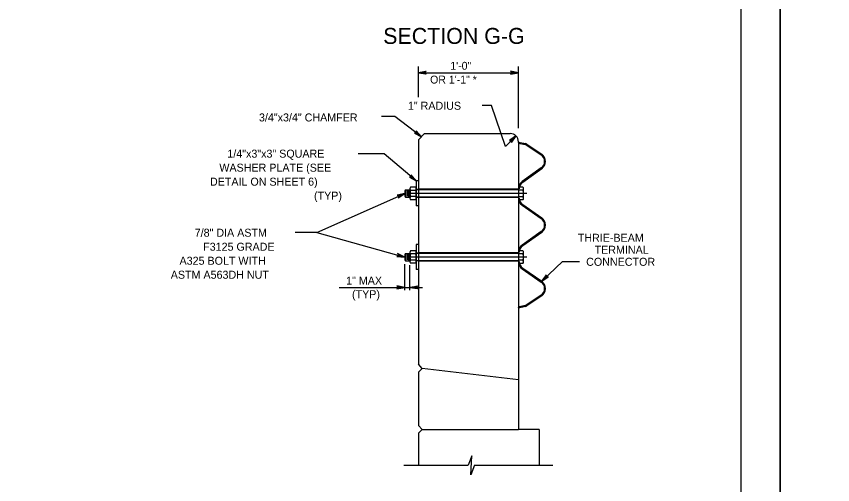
# Model space of a CAD drawing. Extents: x 632007860 to 635435983, y 295418622 to 297794622.
# Drawn here: x 633398975 to 633709860, y 295632947 to 295811306 of the extents above; entities that cross this region are included whole.
import ezdxf

# ---------------------------------------------------------------- set-up
doc = ezdxf.new("R2010")
doc.units = 0
for name, color, linetype in [('1', 7, 'Continuous'), ('8', 7, 'Continuous'), ('PLT-BNDY', 7, 'Continuous'), ('S-ABUT', 7, 'Continuous'), ('S-DECK', 7, 'Continuous'), ('S-DETL-DIMS', 7, 'Continuous'), ('S-DETL-T120', 7, 'Continuous'), ('S-DETL-T240', 7, 'Continuous'), ('S-STEL', 7, 'Continuous')]:
    doc.layers.add(name, color=color, linetype=linetype)

msp = doc.modelspace()

# ---------------------------------------------------------------- linework, layer by layer
at = {"layer": '1'}
msp.add_line((633674860, 295997622), (633674860, 295433622), dxfattribs=at)
at = {"layer": '8'}
for p, q in [((633593351, 295743840), (633548927, 295743840)), ((633593351, 295719631), (633548927, 295719631))]:
    msp.add_line(p, q, dxfattribs=at)
at = {"layer": 'PLT-BNDY'}
for points in [[(632848860, 296012622), (633689860, 296012622), (633689860, 295418622), (632848860, 295418622)], [(633689860, 296012622), (634530860, 296012622), (634530860, 295418622), (633689860, 295418622)]]:
    msp.add_lwpolyline(points, close=True, dxfattribs=at)
at = {"layer": 'S-ABUT'}
for p, q in [((633554470, 295766662), (633552089, 295764281)), ((633554470, 295766662), (633587014, 295766662)), ((633552089, 295764281), (633552089, 295678839)), ((633590189, 295763487), (633590189, 295672914)), ((633553578, 295677167), (633552088, 295678840)), ((633552088, 295675840), (633553578, 295677167)), ((633552088, 295675840), (633552088, 295655517)), ((633552089, 295675840), (633552089, 295655326)), ((633553588, 295654017), (633552088, 295655517)), ((633552088, 295652517), (633553588, 295654017)), ((633552088, 295652517), (633552088, 295640326))]:
    msp.add_line(p, q, dxfattribs=at)
msp.add_arc((633587014, 295763487), 3175, 0, 90, dxfattribs=at)
at = {"layer": 'S-DECK'}
for p, q in [((633590188, 295672914), (633553578, 295677167)), ((633590188, 295672914), (633590188, 295654017)), ((633553588, 295654017), (633590188, 295654017)), ((633598133, 295654017), (633590188, 295654017)), ((633598133, 295654016), (633598133, 295640326))]:
    msp.add_line(p, q, dxfattribs=at)
at = {"layer": 'S-DETL-DIMS'}
for p, q in [((633552089, 295780491), (633552089, 295792237)), ((633590189, 295768738), (633590189, 295792237)), ((633552089, 295789844), (633590189, 295789844)), ((633579977, 295777373), (633576425, 295777373)), ((633585273, 295761692), (633579977, 295777373)), ((633543076, 295773111), (633538101, 295773111)), ((633553279, 295765471), (633543076, 295773111)), ((633589259, 295765732), (633585273, 295761692)), ((633539033, 295758944), (633529186, 295758944)), ((633551296, 295748602), (633539033, 295758944)), ((633513425, 295728966), (633546895, 295743840)), ((633513425, 295728966), (633505225, 295728966)), ((633513425, 295728966), (633546895, 295719631)), ((633546895, 295706982), (633546895, 295716965)), ((633548853, 295706982), (633548853, 295716523)), ((633599040, 295710395), (633606981, 295718000)), ((633606981, 295718000), (633613453, 295718000)), ((633521915, 295708070), (633553654, 295708070)), ((633546487, 295640326), (633571071, 295640326)), ((633573453, 295640326), (633603338, 295640326))]:
    msp.add_line(p, q, dxfattribs=at)
for points in [[(633552089, 295789844), (633555048, 295790399), (633554934, 295790320), (633554820, 295790241), (633554761, 295790142), (633554703, 295790043), (633554686, 295789944), (633554669, 295789844), (633554686, 295789745), (633554703, 295789646), (633554761, 295789547), (633554820, 295789448), (633554934, 295789369), (633555048, 295789290), (633552089, 295789844), (633554934, 295789369), (633554820, 295789448), (633552089, 295789844), (633554761, 295789547), (633554703, 295789646), (633552089, 295789844), (633554686, 295789745), (633554669, 295789844), (633552089, 295789844), (633554686, 295789944), (633554703, 295790043), (633552089, 295789844), (633554761, 295790142), (633554820, 295790241), (633552089, 295789844), (633554934, 295790320)], [(633590189, 295789844), (633587230, 295790399), (633587344, 295790320), (633587458, 295790241), (633587516, 295790142), (633587575, 295790043), (633587592, 295789944), (633587609, 295789844), (633587592, 295789745), (633587575, 295789646), (633587516, 295789547), (633587458, 295789448), (633587344, 295789369), (633587230, 295789290), (633590189, 295789844), (633587344, 295789369), (633587458, 295789448), (633590189, 295789844), (633587516, 295789547), (633587575, 295789646), (633590189, 295789844), (633587592, 295789745), (633587609, 295789844), (633590189, 295789844), (633587592, 295789944), (633587575, 295790043), (633590189, 295789844), (633587516, 295790142), (633587458, 295790241), (633590189, 295789844), (633587344, 295790320)], [(633553279, 295765471), (633551243, 295767689), (633551287, 295767557), (633551331, 295767426), (633551319, 295767311), (633551306, 295767197), (633551260, 295767107), (633551215, 295767017), (633551141, 295766948), (633551068, 295766879), (633550962, 295766835), (633550855, 295766791), (633550717, 295766796), (633550578, 295766801), (633553279, 295765471), (633550717, 295766796), (633550855, 295766791), (633553279, 295765471), (633550962, 295766835), (633551068, 295766879), (633553279, 295765471), (633551141, 295766948), (633551215, 295767017), (633553279, 295765471), (633551260, 295767107), (633551306, 295767197), (633553279, 295765471), (633551319, 295767311), (633551331, 295767426), (633553279, 295765471), (633551287, 295767557)], [(633589259, 295765732), (633586786, 295764015), (633586922, 295764041), (633587058, 295764067), (633587170, 295764039), (633587282, 295764011), (633587365, 295763953), (633587447, 295763896), (633587506, 295763814), (633587564, 295763732), (633587594, 295763621), (633587623, 295763509), (633587599, 295763372), (633587575, 295763236), (633589259, 295765732), (633587599, 295763372), (633587623, 295763509), (633589259, 295765732), (633587594, 295763621), (633587564, 295763732), (633589259, 295765732), (633587506, 295763814), (633587447, 295763896), (633589259, 295765732), (633587365, 295763953), (633587282, 295764011), (633589259, 295765732), (633587170, 295764039), (633587058, 295764067), (633589259, 295765732), (633586922, 295764041)], [(633551296, 295748602), (633549392, 295750934), (633549464, 295750667), (633549426, 295750439), (633549324, 295750265), (633549170, 295750136), (633548953, 295750060), (633548676, 295750086), (633551296, 295748602), (633548953, 295750060), (633549170, 295750136), (633551296, 295748602), (633549324, 295750265), (633549426, 295750439), (633551296, 295748602), (633549464, 295750667)], [(633546895, 295743840), (633543965, 295743145), (633544238, 295743093), (633544426, 295742960), (633544538, 295742792), (633544587, 295742597), (633544560, 295742368), (633544416, 295742131), (633546895, 295743840), (633544560, 295742368), (633544587, 295742597), (633546895, 295743840), (633544538, 295742792), (633544426, 295742960), (633546895, 295743840), (633544238, 295743093)], [(633546895, 295719631), (633544194, 295720961), (633544371, 295720747), (633544431, 295720524), (633544410, 295720324), (633544324, 295720142), (633544158, 295719983), (633543896, 295719892), (633546895, 295719631), (633544158, 295719983), (633544324, 295720142), (633546895, 295719631), (633544410, 295720324), (633544431, 295720524), (633546895, 295719631), (633544371, 295720747)], [(633599040, 295710395), (633601561, 295712041), (633601287, 295711997), (633601065, 295712059), (633600903, 295712179), (633600790, 295712346), (633600738, 295712570), (633600793, 295712842), (633599040, 295710395), (633600738, 295712570), (633600790, 295712346), (633599040, 295710395), (633600903, 295712179), (633601065, 295712059), (633599040, 295710395), (633601287, 295711997)], [(633546895, 295708070), (633543936, 295708625), (633544050, 295708546), (633544164, 295708467), (633544223, 295708368), (633544281, 295708269), (633544298, 295708170), (633544315, 295708070), (633544298, 295707971), (633544281, 295707872), (633544223, 295707773), (633544164, 295707673), (633544050, 295707594), (633543936, 295707515), (633546895, 295708070), (633544050, 295707594), (633544164, 295707673), (633546895, 295708070), (633544223, 295707773), (633544281, 295707872), (633546895, 295708070), (633544298, 295707971), (633544315, 295708070), (633546895, 295708070), (633544298, 295708170), (633544281, 295708269), (633546895, 295708070), (633544223, 295708368), (633544164, 295708467), (633546895, 295708070), (633544050, 295708546)], [(633548853, 295708070), (633551813, 295708625), (633551699, 295708546), (633551585, 295708467), (633551526, 295708368), (633551467, 295708269), (633551450, 295708170), (633551433, 295708070), (633551450, 295707971), (633551467, 295707872), (633551526, 295707773), (633551585, 295707673), (633551699, 295707594), (633551813, 295707515), (633548853, 295708070), (633551699, 295707594), (633551585, 295707673), (633548853, 295708070), (633551526, 295707773), (633551467, 295707872), (633548853, 295708070), (633551450, 295707971), (633551433, 295708070), (633548853, 295708070), (633551450, 295708170), (633551467, 295708269), (633548853, 295708070), (633551526, 295708368), (633551585, 295708467), (633548853, 295708070), (633551699, 295708546)], [(633573453, 295640326), (633572003, 295636754), (633572435, 295643898), (633571071, 295640326)]]:
    msp.add_lwpolyline(points, dxfattribs=at)
at = {"layer": 'S-STEL'}
for p, q in [((633590189, 295763329), (633590128, 295763001)), ((633590128, 295763001), (633592769, 295762515)), ((633590189, 295763329), (633592830, 295762843)), ((633590189, 295763329), (633590189, 295762990)), ((633593179, 295762347), (633598853, 295758513)), ((633593366, 295762624), (633599040, 295758790)), ((633593549, 295762097), (633593736, 295762374)), ((633596178, 295760321), (633596365, 295760597)), ((633598853, 295753545), (633591655, 295748350)), ((633599040, 295753268), (633591842, 295748073)), ((633595079, 295750821), (633595266, 295750544)), ((633596234, 295751655), (633596421, 295751378)), ((633551296, 295748602), (633551296, 295739077)), ((633552089, 295748602), (633551296, 295748602)), ((633593660, 295749797), (633593847, 295749520)), ((633547239, 295745217), (633546895, 295744873)), ((633546895, 295744873), (633546895, 295742806)), ((633547239, 295745217), (633548852, 295745217)), ((633547239, 295745217), (633547239, 295742463)), ((633547777, 295744873), (633547777, 295742806)), ((633548314, 295745217), (633548314, 295742463)), ((633548852, 295745627), (633548852, 295742050)), ((633551111, 295745033), (633549036, 295745033)), ((633551111, 295746224), (633549037, 295746224)), ((633551295, 295745627), (633551295, 295742050)), ((633552089, 295745316), (633551296, 295745316)), ((633590189, 295745217), (633551296, 295745217)), ((633590189, 295745429), (633552089, 295745429)), ((633590189, 295746261), (633590189, 295741416)), ((633591918, 295746261), (633590189, 295746261)), ((633591918, 295745052), (633590189, 295745052)), ((633592107, 295742023), (633592107, 295745656)), ((633546895, 295742806), (633547239, 295742463)), ((633547239, 295742463), (633548852, 295742463)), ((633551111, 295742646), (633549036, 295742646)), ((633551111, 295741453), (633549036, 295741453)), ((633590189, 295742463), (633551296, 295742463)), ((633552089, 295742363), (633551296, 295742363)), ((633590189, 295742251), (633552089, 295742251)), ((633591918, 295742625), (633590189, 295742625)), ((633591918, 295741416), (633590189, 295741416)), ((633552089, 295739077), (633551296, 295739077)), ((633591655, 295739330), (633598853, 295734277)), ((633591842, 295739606), (633599040, 295734553)), ((633593613, 295737956), (633593800, 295738232)), ((633596211, 295736132), (633596397, 295736408)), ((633598853, 295729308), (633591655, 295724191)), ((633599040, 295729032), (633591842, 295723915)), ((633593634, 295725598), (633593821, 295725322)), ((633596221, 295727437), (633596408, 295727161)), ((633551296, 295724394), (633551296, 295714869)), ((633552089, 295724394), (633551296, 295724394)), ((633547239, 295721008), (633546895, 295720665)), ((633546895, 295720665), (633546895, 295718598)), ((633547239, 295721008), (633548852, 295721008)), ((633547239, 295721008), (633547239, 295718254)), ((633547777, 295720665), (633547777, 295718598)), ((633548314, 295721008), (633548314, 295718254)), ((633548852, 295721418), (633548852, 295717841)), ((633551111, 295720824), (633549036, 295720824)), ((633551111, 295722016), (633549037, 295722016)), ((633551295, 295721418), (633551295, 295717841)), ((633552089, 295721107), (633551296, 295721107)), ((633590189, 295721008), (633551296, 295721008)), ((633590189, 295721220), (633552089, 295721220)), ((633590189, 295722052), (633590189, 295717207)), ((633591918, 295722052), (633590189, 295722052)), ((633591918, 295720843), (633590189, 295720843)), ((633592107, 295717815), (633592107, 295721448)), ((633546895, 295718598), (633547239, 295718254)), ((633547239, 295718254), (633548852, 295718254)), ((633551111, 295718437), (633549036, 295718437)), ((633551111, 295717245), (633549036, 295717245)), ((633590189, 295718254), (633551296, 295718254)), ((633552089, 295718155), (633551296, 295718155)), ((633590189, 295718042), (633552089, 295718042)), ((633591918, 295718416), (633590189, 295718416)), ((633591918, 295717207), (633590189, 295717207)), ((633552089, 295714869), (633551296, 295714869)), ((633591655, 295715172), (633598853, 295710118)), ((633591842, 295715448), (633599040, 295710395)), ((633593613, 295713797), (633593800, 295714073)), ((633596211, 295711973), (633596397, 295712250)), ((633598853, 295705150), (633593179, 295701316)), ((633599040, 295704873), (633593366, 295701039)), ((633592769, 295701148), (633590128, 295700520)), ((633592830, 295700820), (633590189, 295700192)), ((633593549, 295701565), (633593736, 295701289)), ((633596178, 295703342), (633596365, 295703066)), ((633590128, 295700520), (633590189, 295700192)), ((633590189, 295700531), (633590189, 295700192))]:
    msp.add_line(p, q, dxfattribs=at)
for centre, radius, start, end in [((633592573, 295761450), 1416, 55.95161, 79.57134), ((633592573, 295761450), 1083, 55.95328, 79.57099), ((633597174, 295756029), 2998, 304.0481, 55.9519), ((633597174, 295756029), 3332, 304.04809, 55.95191), ((633593521, 295745589), 3332, 124.04786, 180.00023), ((633593521, 295745589), 2998, 124.04776, 180.00034), ((633549910, 295745627), 1058, 145.7053, 214.2947), ((633552815, 295743840), 3963, 162.47188, 197.52812), ((633550237, 295745627), 1058, 325.7053, 34.2947), ((633547332, 295743840), 3963, 342.47188, 17.52812), ((633591032, 295745656), 1075, 325.7053, 34.2947), ((633588081, 295743838), 4025, 342.47188, 17.52812), ((633549910, 295742050), 1058, 145.7053, 214.2947), ((633550237, 295742050), 1058, 325.7053, 34.2947), ((633593521, 295742091), 3332, 180.00003, 235.95214), ((633593521, 295742091), 2998, 179.99995, 235.95224), ((633591032, 295742023), 1075, 325.7053, 34.2947), ((633597174, 295731792), 2998, 304.0481, 55.9519), ((633597174, 295731792), 3332, 304.04806, 55.95194), ((633593521, 295721430), 3332, 124.04786, 180.00023), ((633593521, 295721430), 2998, 124.04776, 180.00034), ((633549910, 295721418), 1058, 145.7053, 214.2947), ((633552815, 295719631), 3963, 162.47188, 197.52812), ((633550237, 295721418), 1058, 325.7053, 34.2947), ((633547332, 295719631), 3963, 342.47188, 17.52812), ((633591032, 295721447), 1075, 325.7053, 34.2947), ((633588081, 295719629), 4025, 342.47188, 17.52812), ((633549910, 295717841), 1058, 145.7053, 214.2947), ((633550237, 295717841), 1058, 325.7053, 34.2947), ((633593521, 295717932), 3332, 180.00003, 235.95214), ((633593521, 295717932), 2998, 179.99995, 235.95224), ((633591032, 295717814), 1075, 325.7053, 34.2947), ((633597174, 295707634), 2998, 304.0481, 55.9519), ((633597174, 295707634), 3332, 304.04806, 55.95194), ((633592573, 295702213), 1083, 280.42901, 304.04672), ((633592573, 295702213), 1416, 280.42988, 304.04445)]:
    msp.add_arc(centre, radius, start, end, dxfattribs=at)

# ---------------------------------------------------------------- texts
at = {"layer": 'S-DETL-T120'}
for s, height, p in [('1\'-0"', 2999.8, (633564230, 295790969)), ('OR 1\'-1" *', 2999.8, (633556557, 295785720)), ('1" RADIUS', 3048, (633548092, 295775730)), ('3/4"x3/4" CHAMFER', 3048.01, (633491384, 295771276)), ('1/4"x3"x3" SQUARE', 3048.07, (633479338, 295757481)), ('WASHER PLATE (SEE', 3048.07, (633476290, 295752147)), (' DETAIL ON SHEET 6)', 3048.07, (633471587, 295746812)), (' (TYP)', 3048.1, (633511211, 295741478)), ('7/8" DIA ASTM ', 3048.07, (633466909, 295727374)), ('THRIE-BEAM', 3048.1, (633612787, 295725448)), ('F3125 GRADE', 3048.07, (633470125, 295722040)), ('TERMINAL', 3048.1, (633619195, 295720875)), ('A325 BOLT WITH ', 3048.07, (633461125, 295716706)), ('CONNECTOR', 3048.1, (633615979, 295716303)), ('ASTM A563DH NUT ', 3048.07, (633457789, 295711372)), ('1" MAX', 3048.1, (633524572, 295709137)), ('(TYP)', 3048.1, (633526816, 295703955))]:
    msp.add_text(s, height=height, dxfattribs=at).set_placement(p)
at = {"layer": 'S-DETL-T240'}
msp.add_text('SECTION G-G', height=6096, dxfattribs=at).set_placement((633538677, 295800795))

doc.saveas('drawing.dxf')
